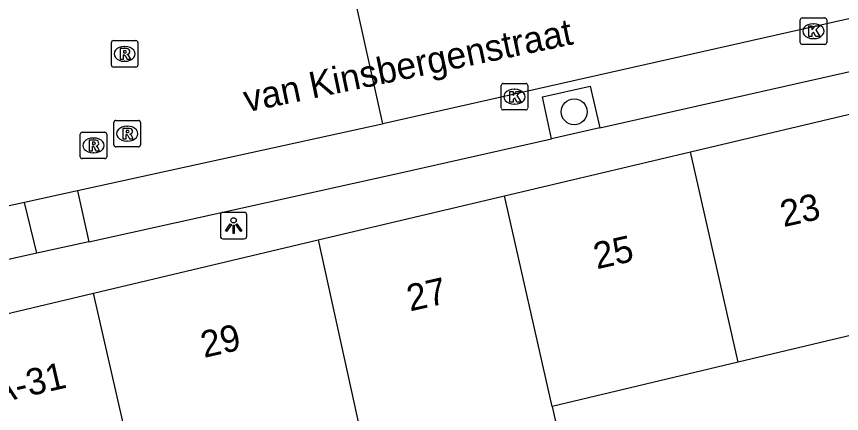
# Model space of a CAD drawing. Extents: x 160379 to 161131, y 383940 to 384849.
# Drawn here: x 160818.43 to 160849.57, y 384516.19 to 384531.19 of the extents above; entities that cross this region are included whole.
import ezdxf

# ---------------------------------------------------------------- set-up
doc = ezdxf.new("R2010")
doc.units = 0
for name, color, linetype in [('IMGEO_Boom', 7, 'Continuous'), ('IMGEO_Kolk', 7, 'Continuous'), ('IMGEO_Lichtpunt', 7, 'Continuous'), ('IMGEO_Openbare_ruimte_label', 7, 'Continuous'), ('IMGEO_Pand', 7, 'Continuous'), ('IMGEO_Pand_nummerreeks', 7, 'Continuous'), ('IMGEO_Parkeervlak_open', 7, 'Continuous'), ('IMGEO_Rijbaan_lokaal_open', 7, 'Continuous'), ('IMGEO_Rioolput', 7, 'Continuous'), ('IMGEO_Voetpad_open', 7, 'Continuous')]:
    doc.layers.add(name, color=color, linetype=linetype)

msp = doc.modelspace()

# ---------------------------------------------------------------- linework, layer by layer
at = {"layer": 'IMGEO_Boom'}
msp.add_circle((160839.482, 384527.586), 0.489, dxfattribs=at)
at = {"layer": 'IMGEO_Kolk'}
for p, q in [((160848.013, 384530.203), (160848.013, 384531.055)), ((160848.088, 384531.129), (160848.94, 384531.129)), ((160849.014, 384531.055), (160849.014, 384530.203)), ((160848.501, 384530.909), (160848.526, 384530.909)), ((160848.94, 384530.129), (160848.088, 384530.129)), ((160848.524, 384530.349), (160848.499, 384530.349)), ((160836.729, 384527.729), (160836.729, 384528.581)), ((160836.804, 384528.655), (160837.656, 384528.655)), ((160837.73, 384528.581), (160837.73, 384527.729)), ((160837.217, 384528.435), (160837.242, 384528.435)), ((160837.656, 384527.655), (160836.804, 384527.655)), ((160837.24, 384527.875), (160837.215, 384527.875))]:
    msp.add_line(p, q, dxfattribs=at)
for points in [[(160848.013, 384530.203), (160848.013, 384531.055)], [(160848.088, 384531.129), (160848.94, 384531.129)], [(160849.014, 384531.055), (160849.014, 384530.203)], [(160848.334, 384530.829), (160848.457, 384530.829), (160848.457, 384530.678), (160848.587, 384530.829), (160848.751, 384530.829), (160848.605, 384530.678), (160848.758, 384530.429), (160848.606, 384530.429), (160848.521, 384530.593), (160848.457, 384530.526), (160848.457, 384530.429), (160848.334, 384530.429), (160848.334, 384530.829)], [(160848.94, 384530.129), (160848.088, 384530.129)], [(160836.729, 384527.729), (160836.729, 384528.581)], [(160836.804, 384528.655), (160837.656, 384528.655)], [(160837.73, 384528.581), (160837.73, 384527.729)], [(160837.05, 384528.355), (160837.173, 384528.355), (160837.173, 384528.204), (160837.303, 384528.355), (160837.467, 384528.355), (160837.321, 384528.204), (160837.474, 384527.955), (160837.322, 384527.955), (160837.237, 384528.119), (160837.173, 384528.052), (160837.173, 384527.955), (160837.05, 384527.955), (160837.05, 384528.355)], [(160837.656, 384527.655), (160836.804, 384527.655)]]:
    msp.add_lwpolyline(points, dxfattribs=at)
for centre, start, end in [((160848.09, 384531.053), 91.552, 178.448), ((160848.09, 384531.053), 91.552, 178.448), ((160848.938, 384531.053), 1.552, 88.448), ((160848.938, 384531.053), 1.552, 88.448), ((160848.09, 384530.205), 181.552, 268.448), ((160848.09, 384530.205), 181.552, 268.448), ((160848.938, 384530.205), 271.552, 358.448), ((160848.938, 384530.205), 271.552, 358.448), ((160836.806, 384528.579), 91.552, 178.448), ((160836.806, 384528.579), 91.552, 178.448), ((160837.654, 384528.579), 1.552, 88.448), ((160837.654, 384528.579), 1.552, 88.448), ((160836.806, 384527.731), 181.552, 268.448), ((160836.806, 384527.731), 181.552, 268.448), ((160837.654, 384527.731), 271.552, 358.448), ((160837.654, 384527.731), 271.552, 358.448)]:
    msp.add_arc(centre, 0.0765, start, end, dxfattribs=at)
for centre, major_axis, ratio, start_param, end_param in [((160848.5, 384530.629), (-0.387, 0.002), 0.722429, 4.712389, 7.853982), ((160848.525, 384530.629), (-0.39, 0.002), 0.717154, 1.570796, 4.712389), ((160837.216, 384528.155), (-0.387, 0.002), 0.722429, 4.712389, 7.853982), ((160837.241, 384528.155), (-0.39, 0.002), 0.717154, 1.570796, 4.712389)]:
    msp.add_ellipse(centre, major_axis=major_axis, ratio=ratio, start_param=start_param, end_param=end_param, dxfattribs=at)
at = {"layer": 'IMGEO_Lichtpunt'}
for p, q in [((160826.125, 384523.688), (160826.125, 384522.881)), ((160826.125, 384523.688), (160826.125, 384522.881)), ((160827.027, 384523.783), (160826.219, 384523.783)), ((160827.027, 384523.783), (160826.219, 384523.783)), ((160827.121, 384522.881), (160827.121, 384523.688)), ((160827.121, 384522.881), (160827.121, 384523.688)), ((160826.219, 384522.787), (160827.027, 384522.787)), ((160826.219, 384522.787), (160827.027, 384522.787))]:
    msp.add_line(p, q, dxfattribs=at)
for points in [[(160826.499, 384523.352), (160826.538, 384523.324), (160826.35, 384523.062), (160826.312, 384523.089), (160826.499, 384523.352)], [(160826.601, 384523.304), (160826.648, 384523.304), (160826.648, 384522.982), (160826.601, 384522.982), (160826.601, 384523.304)], [(160826.711, 384523.324), (160826.749, 384523.351), (160826.936, 384523.089), (160826.897, 384523.061), (160826.711, 384523.324)]]:
    msp.add_lwpolyline(points, dxfattribs=at)
msp.add_circle((160826.624, 384523.486), 0.0994, dxfattribs=at)
for centre, start, end in [((160826.219, 384523.688), 90, 180), ((160826.219, 384523.688), 90, 180), ((160827.027, 384523.688), 0, 90), ((160827.027, 384523.688), 0, 90), ((160826.219, 384522.881), 180, 270), ((160826.219, 384522.881), 180, 270), ((160827.027, 384522.881), 270, 0), ((160827.027, 384522.881), 270, 360)]:
    msp.add_arc(centre, 0.0946, start, end, dxfattribs=at)
at = {"layer": 'IMGEO_Pand'}
for points in [[(160843.878, 384526.07), (160850.787, 384527.704)], [(160850.787, 384527.704), (160852.168, 384522.542), (160852.824, 384519.822), (160845.672, 384518.122)], [(160836.849, 384524.407), (160843.878, 384526.07)], [(160845.672, 384518.122), (160843.878, 384526.07)], [(160829.818, 384522.743), (160836.849, 384524.407)], [(160838.644, 384516.451), (160836.849, 384524.407)], [(160821.332, 384520.735), (160829.818, 384522.743)], [(160829.818, 384522.743), (160831.529, 384514.948)], [(160815.654, 384519.392), (160821.332, 384520.735)], [(160824.985, 384506.101), (160824.441, 384508.387), (160824.169, 384508.324), (160821.332, 384520.735)], [(160845.672, 384518.122), (160838.644, 384516.451)], [(160838.644, 384516.451), (160839.119, 384514.345), (160832.071, 384512.67), (160831.983, 384513.038), (160831.529, 384514.948)]]:
    msp.add_lwpolyline(points, dxfattribs=at)
at = {"layer": 'IMGEO_Parkeervlak_open'}
msp.add_lwpolyline([(160838.625, 384526.562), (160838.291, 384528.15), (160840.082, 384528.555), (160840.45, 384526.974)], dxfattribs=at)
at = {"layer": 'IMGEO_Rijbaan_lokaal_open'}
for points in [[(160902.011, 384542.877), (160832.263, 384527.13)], [(160832.263, 384527.13), (160831.292, 384531.493)], [(160832.263, 384527.13), (160832.233, 384527.123), (160820.727, 384524.601)], [(160820.727, 384524.601), (160818.735, 384524.164)], [(160818.735, 384524.164), (160815.03, 384523.352)]]:
    msp.add_lwpolyline(points, dxfattribs=at)
msp.add_arc((160812.924, 384533.963), 5.662, 280.3392, 14.995, dxfattribs=at)
at = {"layer": 'IMGEO_Rioolput'}
for p, q in [((160822.009, 384529.347), (160822.009, 384530.199)), ((160822.084, 384530.273), (160822.936, 384530.273)), ((160823.01, 384530.199), (160823.01, 384529.347)), ((160822.497, 384530.053), (160822.522, 384530.053)), ((160822.52, 384529.493), (160822.495, 384529.493)), ((160822.936, 384529.273), (160822.084, 384529.273)), ((160822.107, 384526.334), (160822.107, 384527.186)), ((160822.182, 384527.26), (160823.034, 384527.26)), ((160822.595, 384527.04), (160822.62, 384527.04)), ((160823.108, 384527.186), (160823.108, 384526.334)), ((160820.835, 384525.889), (160820.835, 384526.741)), ((160820.91, 384526.815), (160821.762, 384526.815)), ((160821.836, 384526.741), (160821.836, 384525.889)), ((160821.323, 384526.595), (160821.348, 384526.595)), ((160822.618, 384526.48), (160822.593, 384526.48)), ((160821.346, 384526.035), (160821.321, 384526.035)), ((160823.034, 384526.26), (160822.182, 384526.26)), ((160821.762, 384525.815), (160820.91, 384525.815))]:
    msp.add_line(p, q, dxfattribs=at)
for points in [[(160822.009, 384529.347), (160822.009, 384530.199)], [(160822.084, 384530.273), (160822.936, 384530.273)], [(160823.01, 384530.199), (160823.01, 384529.347)], [(160822.598, 384529.971), (160822.346, 384529.973), (160822.346, 384529.573)], [(160822.524, 384529.892), (160822.47, 384529.892), (160822.47, 384529.811)], [(160822.47, 384529.811), (160822.522, 384529.811)], [(160822.346, 384529.573), (160822.47, 384529.573), (160822.47, 384529.735), (160822.481, 384529.735)], [(160822.528, 384529.706), (160822.599, 384529.573), (160822.739, 384529.573), (160822.674, 384529.699)], [(160822.936, 384529.273), (160822.084, 384529.273)], [(160822.107, 384526.334), (160822.107, 384527.186)], [(160822.182, 384527.26), (160823.034, 384527.26)], [(160822.696, 384526.958), (160822.444, 384526.96), (160822.444, 384526.56)], [(160823.108, 384527.186), (160823.108, 384526.334)], [(160820.835, 384525.889), (160820.835, 384526.741)], [(160820.91, 384526.815), (160821.762, 384526.815)], [(160821.836, 384526.741), (160821.836, 384525.889)], [(160822.444, 384526.56), (160822.568, 384526.56), (160822.568, 384526.722), (160822.579, 384526.722)], [(160822.622, 384526.879), (160822.568, 384526.879), (160822.568, 384526.798)], [(160822.568, 384526.798), (160822.62, 384526.798)], [(160822.626, 384526.693), (160822.697, 384526.56), (160822.837, 384526.56), (160822.772, 384526.686)], [(160821.424, 384526.513), (160821.172, 384526.515), (160821.172, 384526.115)], [(160821.35, 384526.434), (160821.296, 384526.434), (160821.296, 384526.353)], [(160821.296, 384526.353), (160821.348, 384526.353)], [(160821.172, 384526.115), (160821.296, 384526.115), (160821.296, 384526.277), (160821.307, 384526.277)], [(160821.354, 384526.248), (160821.425, 384526.115), (160821.565, 384526.115), (160821.5, 384526.241)], [(160823.034, 384526.26), (160822.182, 384526.26)], [(160821.762, 384525.815), (160820.91, 384525.815)]]:
    msp.add_lwpolyline(points, dxfattribs=at)
for centre, radius, start, end in [((160822.086, 384530.197), 0.0765, 91.552, 178.448), ((160822.086, 384530.197), 0.0765, 91.552, 178.448), ((160822.934, 384530.197), 0.0765, 1.552, 88.448), ((160822.934, 384530.197), 0.0765, 1.552, 88.448), ((160822.506, 384530), 0.19, 274.7715, 282.9687), ((160822.53, 384529.796), 0.0964, 77.0061, 93.1865), ((160822.544, 384529.853), 0.0378, 276.6634, 79.6772), ((160822.597, 384529.861), 0.109, 350.3612, 89.416), ((160822.595, 384529.861), 0.112, 277.5842, 350.9817), ((160822.48, 384529.682), 0.0533, 26.0293, 88.6989), ((160822.579, 384529.646), 0.108, 29.5134, 73.7905), ((160822.086, 384529.349), 0.0765, 181.552, 268.448), ((160822.086, 384529.349), 0.0765, 181.552, 268.448), ((160822.934, 384529.349), 0.0765, 271.552, 358.448), ((160822.934, 384529.349), 0.0765, 271.552, 358.448), ((160822.184, 384527.184), 0.0765, 91.552, 178.448), ((160822.184, 384527.184), 0.0765, 91.552, 178.448), ((160822.695, 384526.848), 0.109, 350.3612, 89.416), ((160823.032, 384527.184), 0.0765, 1.552, 88.448), ((160823.032, 384527.184), 0.0765, 1.552, 88.448), ((160820.912, 384526.739), 0.0765, 91.552, 178.448), ((160820.912, 384526.739), 0.0765, 91.552, 178.448), ((160821.76, 384526.739), 0.0765, 1.552, 88.448), ((160821.76, 384526.739), 0.0765, 1.552, 88.448), ((160822.578, 384526.669), 0.0533, 26.0293, 88.6989), ((160822.604, 384526.987), 0.19, 274.7715, 282.9687), ((160822.628, 384526.783), 0.0964, 77.0061, 93.1865), ((160822.642, 384526.84), 0.0378, 276.6634, 79.6772), ((160822.693, 384526.848), 0.112, 277.5842, 350.9817), ((160822.677, 384526.633), 0.108, 29.5134, 73.7905), ((160821.332, 384526.542), 0.19, 274.7715, 282.9687), ((160821.356, 384526.338), 0.0964, 77.0061, 93.1865), ((160821.37, 384526.395), 0.0378, 276.6634, 79.6772), ((160821.423, 384526.403), 0.109, 350.3612, 89.416), ((160821.421, 384526.403), 0.112, 277.5842, 350.9817), ((160821.306, 384526.224), 0.0533, 26.0293, 88.6989), ((160821.405, 384526.188), 0.108, 29.5134, 73.7905), ((160822.184, 384526.336), 0.0765, 181.552, 268.448), ((160822.184, 384526.336), 0.0765, 181.552, 268.448), ((160823.032, 384526.336), 0.0765, 271.552, 358.448), ((160823.032, 384526.336), 0.0765, 271.552, 358.448), ((160820.912, 384525.891), 0.0765, 181.552, 268.448), ((160820.912, 384525.891), 0.0765, 181.552, 268.448), ((160821.76, 384525.891), 0.0765, 271.552, 358.448), ((160821.76, 384525.891), 0.0765, 271.552, 358.448)]:
    msp.add_arc(centre, radius, start, end, dxfattribs=at)
for centre, major_axis, ratio, start_param, end_param in [((160822.496, 384529.773), (-0.387, 0.002), 0.722429, 4.712389, 7.853982), ((160822.521, 384529.773), (-0.39, 0.002), 0.717154, 1.570796, 4.712389), ((160822.594, 384526.76), (-0.387, 0.002), 0.722429, 4.712389, 7.853982), ((160822.619, 384526.76), (-0.39, 0.002), 0.717154, 1.570796, 4.712389), ((160821.322, 384526.315), (-0.387, 0.002), 0.722429, 4.712389, 7.853982), ((160821.347, 384526.315), (-0.39, 0.002), 0.717154, 1.570796, 4.712389)]:
    msp.add_ellipse(centre, major_axis=major_axis, ratio=ratio, start_param=start_param, end_param=end_param, dxfattribs=at)
at = {"layer": 'IMGEO_Voetpad_open'}
for points in [[(160840.45, 384526.974), (160852.512, 384529.694)], [(160840.45, 384526.974), (160838.625, 384526.562)], [(160821.161, 384522.675), (160832.815, 384525.252), (160838.625, 384526.562)], [(160820.727, 384524.601), (160821.161, 384522.675)], [(160819.192, 384522.239), (160818.735, 384524.164)], [(160821.161, 384522.675), (160819.192, 384522.239)], [(160819.192, 384522.239), (160815.193, 384521.355)]]:
    msp.add_lwpolyline(points, dxfattribs=at)

# ---------------------------------------------------------------- texts
at = {"layer": 'IMGEO_Openbare_ruimte_label'}
msp.add_text('van Kinsbergenstraat', height=1, rotation=11.7706, dxfattribs=at).set_placement((160827.114, 384527.564))
at = {"layer": 'IMGEO_Pand_nummerreeks'}
for s, rotation, p in [('23', 12.7199, (160847.388, 384523.225)), ('25', 12.7199, (160840.337, 384521.634)), ('27', 12.7197, (160833.286, 384520.042)), ('29', 12.7197, (160825.508, 384518.286)), ('29A-31', 12.9947, (160816.163, 384516.205))]:
    msp.add_text(s, height=1, rotation=rotation, dxfattribs=at).set_placement(p)

doc.saveas('drawing.dxf')
